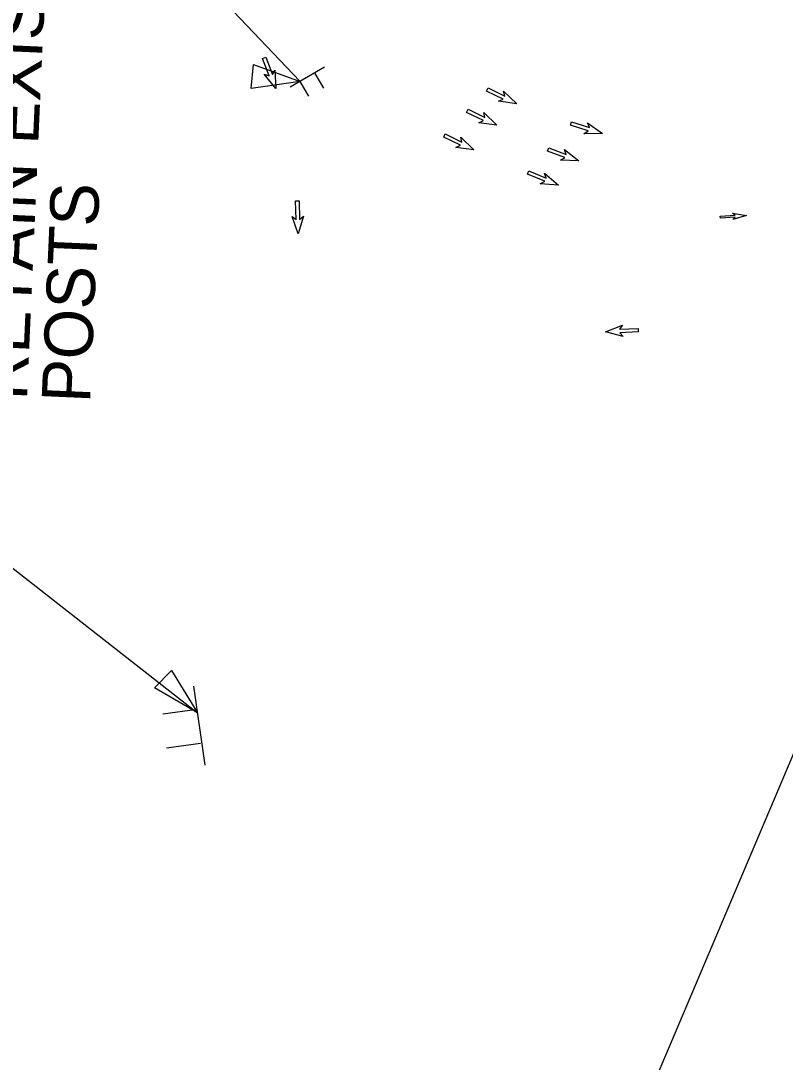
# Model space of a CAD drawing. Extents: x -5665 to 1997148, y 4 to 812485.
# Drawn here: x 1971011 to 1971405, y 802384 to 802920 of the extents above; entities that cross this region are included whole.
import ezdxf

# ---------------------------------------------------------------- set-up
doc = ezdxf.new("R2010")
doc.units = 0
for name, color, linetype in [('RD_EX_Bldg_Foundation', 7, 'Continuous'), ('RD_EX_Misc', 7, 'Continuous'), ('RD_PD_Final_TX', 7, 'Continuous'), ('RD_SHT_TX', 7, 'Continuous')]:
    doc.layers.add(name, color=color, linetype=linetype)

msp = doc.modelspace()

# ---------------------------------------------------------------- linework, layer by layer
at = {"layer": 'RD_EX_Bldg_Foundation'}
for p, q in [((1971135.22, 802901), (1971136.91, 802901.63)), ((1971138.6, 802892.01), (1971135.22, 802901)), ((1971136.91, 802901.63), (1971140.28, 802892.64)), ((1971142.01, 802885.47), (1971136.1, 802892.86)), ((1971136.1, 802892.86), (1971138.6, 802892.01)), ((1971140.28, 802892.64), (1971141.6, 802894.93)), ((1971141.6, 802894.93), (1971142.01, 802885.47)), ((1971250.64, 802884.19), (1971251.43, 802885.8)), ((1971259.26, 802879.97), (1971250.64, 802884.19)), ((1971251.43, 802885.8), (1971260.05, 802881.58)), ((1971259.44, 802884.16), (1971266.23, 802877.56)), ((1971260.05, 802881.58), (1971259.44, 802884.16)), ((1971256.85, 802878.87), (1971259.26, 802879.97)), ((1971266.23, 802877.56), (1971256.85, 802878.87)), ((1971240.39, 802873.15), (1971241.18, 802874.77)), ((1971249.01, 802868.93), (1971240.39, 802873.15)), ((1971241.18, 802874.77), (1971249.8, 802870.55)), ((1971249.19, 802873.12), (1971255.98, 802866.53)), ((1971249.8, 802870.55), (1971249.19, 802873.12)), ((1971246.61, 802867.84), (1971249.01, 802868.93)), ((1971255.98, 802866.53), (1971246.61, 802867.84)), ((1971293.96, 802866.55), (1971294.51, 802868.26)), ((1971303.11, 802863.62), (1971293.96, 802866.55)), ((1971294.51, 802868.26), (1971303.65, 802865.33)), ((1971302.68, 802867.79), (1971310.35, 802862.24)), ((1971303.65, 802865.33), (1971302.68, 802867.79)), ((1971228.57, 802860.43), (1971229.37, 802862.05)), ((1971237.2, 802856.22), (1971228.57, 802860.43)), ((1971229.37, 802862.05), (1971237.99, 802857.83)), ((1971237.38, 802860.4), (1971244.17, 802853.81)), ((1971237.99, 802857.83), (1971237.38, 802860.4)), ((1971300.88, 802862.19), (1971303.11, 802863.62)), ((1971310.35, 802862.24), (1971300.88, 802862.19)), ((1971234.79, 802855.12), (1971237.2, 802856.22)), ((1971244.17, 802853.81), (1971234.79, 802855.12)), ((1971282.07, 802853.19), (1971282.69, 802854.88)), ((1971282.69, 802854.88), (1971291.69, 802851.54)), ((1971290.83, 802854.04), (1971298.25, 802848.16)), ((1971291.69, 802851.54), (1971290.83, 802854.04)), ((1971291.07, 802849.86), (1971282.07, 802853.19)), ((1971288.78, 802848.53), (1971291.07, 802849.86)), ((1971298.25, 802848.16), (1971288.78, 802848.53)), ((1971271.8, 802841.31), (1971272.49, 802842.98)), ((1971280.69, 802837.67), (1971271.8, 802841.31)), ((1971272.49, 802842.98), (1971281.37, 802839.33)), ((1971280.59, 802841.86), (1971287.8, 802835.72)), ((1971281.37, 802839.33), (1971280.59, 802841.86)), ((1971278.36, 802836.42), (1971280.69, 802837.67)), ((1971287.8, 802835.72), (1971278.36, 802836.42)), ((1971152.29, 802827.54), (1971154.09, 802827.58)), ((1971152.5, 802817.94), (1971152.29, 802827.54)), ((1971154.09, 802827.58), (1971154.3, 802817.98)), ((1971153.56, 802810.64), (1971150.42, 802819.58)), ((1971150.42, 802819.58), (1971152.5, 802817.94)), ((1971156.3, 802819.71), (1971153.56, 802810.64)), ((1971154.3, 802817.98), (1971156.3, 802819.71)), ((1971371.09, 802819.69), (1971378.76, 802820.19)), ((1971371.16, 802818.66), (1971371.09, 802819.69)), ((1971378.82, 802819.16), (1971371.16, 802818.66)), ((1971377.34, 802821.28), (1971384.63, 802820.05)), ((1971378.76, 802820.19), (1971377.34, 802821.28)), ((1971384.63, 802820.05), (1971377.55, 802817.9)), ((1971377.55, 802817.9), (1971378.82, 802819.16)), ((1971311.93, 802760.1), (1971320.78, 802763.47)), ((1971320.78, 802763.47), (1971319.2, 802761.35)), ((1971321.06, 802757.6), (1971311.93, 802760.1)), ((1971319.2, 802761.35), (1971328.79, 802761.82)), ((1971328.88, 802760.02), (1971319.29, 802759.56)), ((1971319.29, 802759.56), (1971321.06, 802757.6)), ((1971328.79, 802761.82), (1971328.88, 802760.02))]:
    msp.add_line(p, q, dxfattribs=at)
at = {"layer": 'RD_EX_Misc'}
for p, q in [((1970865.79, 803193.85), (1971154.39, 802889.22)), ((1970867.18, 802747.15), (1971101.66, 802563.6))]:
    msp.add_line(p, q, dxfattribs=at)
at = {"layer": 'RD_PD_Final_TX'}
for points in [[(1971129.28, 802885.48), (1971130.51, 802897.79), (1971154.59, 802889.16)], [(1971079.62, 802576.59), (1971088.3, 802585.41), (1971101.66, 802563.6)]]:
    msp.add_lwpolyline(points, close=True, dxfattribs=at)
at = {"layer": 'RD_SHT_TX'}
for p, q in [((1971167.2, 802896.47), (1971149.44, 802886.18)), ((1971166.84, 802885.58), (1971162.37, 802893.29)), ((1971159.06, 802881.45), (1971154.59, 802889.16)), ((1971228.52, 802116.88), (1971501.27, 802760.78)), ((1971105.58, 802536.7), (1971099.89, 802577.35)), ((1971083.87, 802563.1), (1971101.53, 802565.57)), ((1971085.67, 802545.58), (1971103.33, 802548.05))]:
    msp.add_line(p, q, dxfattribs=at)

# ---------------------------------------------------------------- texts
for s, p in [('RETAIN EXISTING', (1971013.78, 802724.53)), ('POSTS', (1971046.3, 802723.09))]:
    msp.add_text(s, height=25, rotation=87.4728, dxfattribs=at).set_placement(p)

doc.saveas('drawing.dxf')
